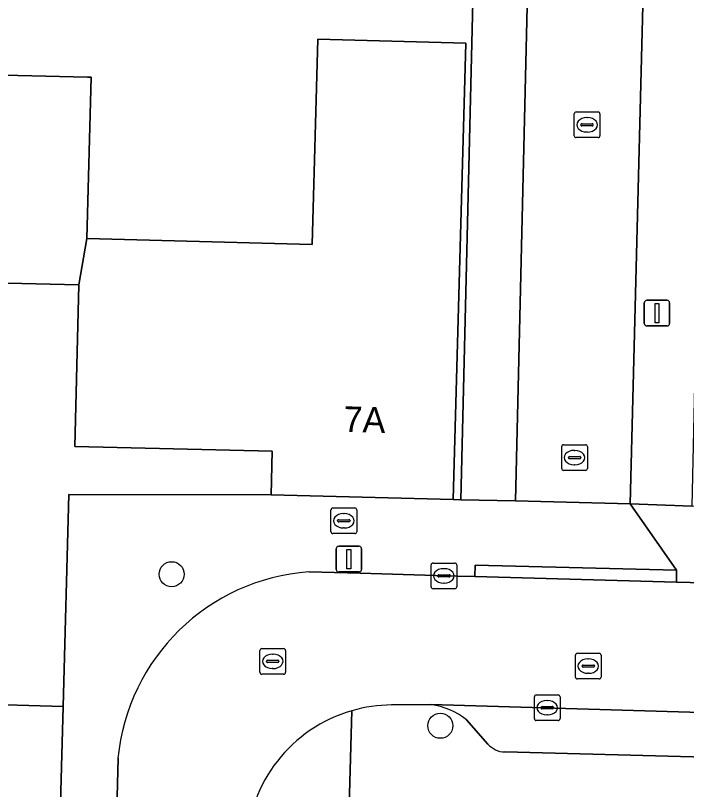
# Model space of a CAD drawing. Extents: x 162082 to 163401, y 388089 to 388636.
# Drawn here: x 162247.99 to 162274.13, y 388273.3 to 388303.46 of the extents above; entities that cross this region are included whole.
import ezdxf

# ---------------------------------------------------------------- set-up
doc = ezdxf.new("R2010")
doc.units = 0
for name, color, linetype in [('IMGEO_Boom', 7, 'Continuous'), ('IMGEO_Brandkraan', 7, 'Continuous'), ('IMGEO_Erf', 7, 'Continuous'), ('IMGEO_Kolk', 7, 'Continuous'), ('IMGEO_Lichtmast', 7, 'Continuous'), ('IMGEO_Pand', 7, 'Continuous'), ('IMGEO_Pand_nummerreeks', 7, 'Continuous'), ('IMGEO_Parkeervlak_open', 7, 'Continuous'), ('IMGEO_Rijbaan_lokaal_open', 7, 'Continuous'), ('IMGEO_Rioolput', 7, 'Continuous'), ('IMGEO_Voetpad_open', 7, 'Continuous')]:
    doc.layers.add(name, color=color, linetype=linetype)

msp = doc.modelspace()

# ---------------------------------------------------------------- linework, layer by layer
at = {"layer": 'IMGEO_Boom'}
for centre in [(162254.071, 388281.685), (162264.541, 388275.779)]:
    msp.add_circle(centre, 0.489, dxfattribs=at)
at = {"layer": 'IMGEO_Brandkraan'}
for p, q in [((162260.28, 388283.341), (162260.28, 388284.193)), ((162260.355, 388284.267), (162261.207, 388284.267)), ((162261.281, 388284.193), (162261.281, 388283.341)), ((162260.768, 388284.047), (162260.793, 388284.047)), ((162260.539, 388283.761), (162260.539, 388283.773)), ((162260.977, 388283.724), (162260.579, 388283.724)), ((162260.582, 388283.81), (162260.98, 388283.81)), ((162261.023, 388283.773), (162261.023, 388283.761)), ((162261.207, 388283.267), (162260.355, 388283.267)), ((162260.791, 388283.487), (162260.766, 388283.487))]:
    msp.add_line(p, q, dxfattribs=at)
for points in [[(162260.28, 388283.341), (162260.28, 388284.193)], [(162260.355, 388284.267), (162261.207, 388284.267)], [(162261.281, 388284.193), (162261.281, 388283.341)], [(162261.207, 388283.267), (162260.355, 388283.267)]]:
    msp.add_lwpolyline(points, dxfattribs=at)
for centre, radius, start, end in [((162260.357, 388284.191), 0.0765, 91.552, 178.448), ((162260.357, 388284.191), 0.0765, 91.552, 178.448), ((162261.205, 388284.191), 0.0765, 1.552, 88.448), ((162261.205, 388284.191), 0.0765, 1.552, 88.448), ((162260.579, 388283.77), 0.0403, 85.8775, 175.7526), ((162260.576, 388283.76), 0.0366, 178.938, 274.7102), ((162260.98, 388283.767), 0.043, 264.8664, 352.4533), ((162260.984, 388283.772), 0.0386, 1.7309, 96.639), ((162260.357, 388283.343), 0.0765, 181.552, 268.448), ((162260.357, 388283.343), 0.0765, 181.552, 268.448), ((162261.205, 388283.343), 0.0765, 271.552, 358.448), ((162261.205, 388283.343), 0.0765, 271.552, 358.448)]:
    msp.add_arc(centre, radius, start, end, dxfattribs=at)
for centre, major_axis, ratio, start_param, end_param in [((162260.767, 388283.767), (-0.387, 0.002), 0.722429, 4.712389, 7.853982), ((162260.792, 388283.767), (-0.39, 0.002), 0.717154, 1.570796, 4.712389)]:
    msp.add_ellipse(centre, major_axis=major_axis, ratio=ratio, start_param=start_param, end_param=end_param, dxfattribs=at)
at = {"layer": 'IMGEO_Erf'}
msp.add_lwpolyline([(162243.18, 388301.24), (162250.79, 388301.05), (162250.94, 388301.05), (162250.77, 388294.77), (162259.55, 388294.54), (162259.77, 388302.54), (162265.53, 388302.38), (162265.04, 388284.6), (162265.335, 388284.581), (162265.816, 388304.552)], dxfattribs=at)
msp.add_lwpolyline([(162250.067, 388284.787), (162257.95, 388284.78), (162257.99, 388286.48), (162250.3, 388286.664), (162250.45, 388292.96), (162242.65, 388293.15), (162242.449, 388285.131), (162239.618, 388285.206), (162239.302, 388273.247), (162246.159, 388273.066), (162246.254, 388276.63), (162249.838, 388276.536)], close=True, dxfattribs=at)
at = {"layer": 'IMGEO_Kolk'}
for p, q in [((162269.759, 388298.772), (162269.759, 388299.624)), ((162269.834, 388299.698), (162270.686, 388299.698)), ((162270.76, 388299.624), (162270.76, 388298.772)), ((162270.061, 388299.241), (162270.459, 388299.241)), ((162270.247, 388299.478), (162270.272, 388299.478)), ((162270.018, 388299.192), (162270.018, 388299.204)), ((162270.456, 388299.155), (162270.058, 388299.155)), ((162270.27, 388298.918), (162270.245, 388298.918)), ((162270.502, 388299.204), (162270.502, 388299.192)), ((162270.686, 388298.698), (162269.834, 388298.698)), ((162269.27, 388285.804), (162269.27, 388286.656)), ((162269.345, 388286.73), (162270.197, 388286.73)), ((162270.271, 388286.656), (162270.271, 388285.804)), ((162269.572, 388286.273), (162269.97, 388286.273)), ((162269.758, 388286.51), (162269.783, 388286.51)), ((162269.529, 388286.224), (162269.529, 388286.236)), ((162269.967, 388286.187), (162269.569, 388286.187)), ((162269.781, 388285.95), (162269.756, 388285.95)), ((162270.013, 388286.236), (162270.013, 388286.224)), ((162270.197, 388285.73), (162269.345, 388285.73)), ((162264.18, 388281.196), (162264.18, 388282.048)), ((162264.255, 388282.122), (162265.107, 388282.122)), ((162265.181, 388282.048), (162265.181, 388281.196)), ((162264.668, 388281.902), (162264.693, 388281.902)), ((162264.439, 388281.616), (162264.439, 388281.628)), ((162264.877, 388281.579), (162264.479, 388281.579)), ((162264.482, 388281.665), (162264.88, 388281.665)), ((162264.923, 388281.628), (162264.923, 388281.616)), ((162265.107, 388281.122), (162264.255, 388281.122)), ((162264.691, 388281.342), (162264.666, 388281.342)), ((162268.204, 388276.057), (162268.204, 388276.909)), ((162268.279, 388276.983), (162269.131, 388276.983)), ((162269.205, 388276.909), (162269.205, 388276.057)), ((162268.692, 388276.763), (162268.717, 388276.763)), ((162268.463, 388276.477), (162268.463, 388276.489)), ((162268.901, 388276.44), (162268.503, 388276.44)), ((162268.506, 388276.526), (162268.904, 388276.526)), ((162268.947, 388276.489), (162268.947, 388276.477)), ((162268.715, 388276.203), (162268.69, 388276.203)), ((162269.131, 388275.983), (162268.279, 388275.983))]:
    msp.add_line(p, q, dxfattribs=at)
for points in [[(162269.759, 388298.772), (162269.759, 388299.624)], [(162269.834, 388299.698), (162270.686, 388299.698)], [(162270.76, 388299.624), (162270.76, 388298.772)], [(162270.686, 388298.698), (162269.834, 388298.698)], [(162269.27, 388285.804), (162269.27, 388286.656)], [(162269.345, 388286.73), (162270.197, 388286.73)], [(162270.271, 388286.656), (162270.271, 388285.804)], [(162270.197, 388285.73), (162269.345, 388285.73)], [(162264.18, 388281.196), (162264.18, 388282.048)], [(162264.255, 388282.122), (162265.107, 388282.122)], [(162265.181, 388282.048), (162265.181, 388281.196)], [(162265.107, 388281.122), (162264.255, 388281.122)], [(162268.204, 388276.057), (162268.204, 388276.909)], [(162268.279, 388276.983), (162269.131, 388276.983)], [(162269.205, 388276.909), (162269.205, 388276.057)], [(162269.131, 388275.983), (162268.279, 388275.983)]]:
    msp.add_lwpolyline(points, dxfattribs=at)
for centre, radius, start, end in [((162269.836, 388299.622), 0.0765, 91.552, 178.448), ((162269.836, 388299.622), 0.0765, 91.552, 178.448), ((162270.684, 388299.622), 0.0765, 1.552, 88.448), ((162270.684, 388299.622), 0.0765, 1.552, 88.448), ((162270.058, 388299.201), 0.0403, 85.8775, 175.7526), ((162270.463, 388299.203), 0.0386, 1.7309, 96.639), ((162270.055, 388299.191), 0.0366, 178.938, 274.7102), ((162270.459, 388299.198), 0.043, 264.8664, 352.4533), ((162269.836, 388298.774), 0.0765, 181.552, 268.448), ((162269.836, 388298.774), 0.0765, 181.552, 268.448), ((162270.684, 388298.774), 0.0765, 271.552, 358.448), ((162270.684, 388298.774), 0.0765, 271.552, 358.448), ((162269.347, 388286.654), 0.0765, 91.552, 178.448), ((162269.347, 388286.654), 0.0765, 91.552, 178.448), ((162270.195, 388286.654), 0.0765, 1.552, 88.448), ((162270.195, 388286.654), 0.0765, 1.552, 88.448), ((162269.569, 388286.233), 0.0403, 85.8775, 175.7526), ((162269.974, 388286.235), 0.0386, 1.7309, 96.639), ((162269.566, 388286.223), 0.0366, 178.938, 274.7102), ((162269.97, 388286.23), 0.043, 264.8664, 352.4533), ((162269.347, 388285.806), 0.0765, 181.552, 268.448), ((162269.347, 388285.806), 0.0765, 181.552, 268.448), ((162270.195, 388285.806), 0.0765, 271.552, 358.448), ((162270.195, 388285.806), 0.0765, 271.552, 358.448), ((162264.257, 388282.046), 0.0765, 91.552, 178.448), ((162264.257, 388282.046), 0.0765, 91.552, 178.448), ((162265.105, 388282.046), 0.0765, 1.552, 88.448), ((162265.105, 388282.046), 0.0765, 1.552, 88.448), ((162264.479, 388281.625), 0.0403, 85.8775, 175.7526), ((162264.476, 388281.615), 0.0366, 178.938, 274.7102), ((162264.88, 388281.622), 0.043, 264.8664, 352.4533), ((162264.884, 388281.627), 0.0386, 1.7309, 96.639), ((162264.257, 388281.198), 0.0765, 181.552, 268.448), ((162264.257, 388281.198), 0.0765, 181.552, 268.448), ((162265.105, 388281.198), 0.0765, 271.552, 358.448), ((162265.105, 388281.198), 0.0765, 271.552, 358.448), ((162268.281, 388276.907), 0.0765, 91.552, 178.448), ((162268.281, 388276.907), 0.0765, 91.552, 178.448), ((162269.129, 388276.907), 0.0765, 1.552, 88.448), ((162269.129, 388276.907), 0.0765, 1.552, 88.448), ((162268.503, 388276.486), 0.0403, 85.8775, 175.7526), ((162268.5, 388276.476), 0.0366, 178.938, 274.7102), ((162268.904, 388276.483), 0.043, 264.8664, 352.4533), ((162268.908, 388276.488), 0.0386, 1.7309, 96.639), ((162268.281, 388276.059), 0.0765, 181.552, 268.448), ((162268.281, 388276.059), 0.0765, 181.552, 268.448), ((162269.129, 388276.059), 0.0765, 271.552, 358.448), ((162269.129, 388276.059), 0.0765, 271.552, 358.448)]:
    msp.add_arc(centre, radius, start, end, dxfattribs=at)
for centre, major_axis, ratio, start_param, end_param in [((162270.246, 388299.198), (-0.387, 0.002), 0.722429, 4.712389, 7.853982), ((162270.271, 388299.198), (-0.39, 0.002), 0.717154, 1.570796, 4.712389), ((162269.757, 388286.23), (-0.387, 0.002), 0.722429, 4.712389, 7.853982), ((162269.782, 388286.23), (-0.39, 0.002), 0.717154, 1.570796, 4.712389), ((162264.667, 388281.622), (-0.387, 0.002), 0.722429, 4.712389, 7.853982), ((162264.692, 388281.622), (-0.39, 0.002), 0.717154, 1.570796, 4.712389), ((162268.691, 388276.483), (-0.387, 0.002), 0.722429, 4.712389, 7.853982), ((162268.716, 388276.483), (-0.39, 0.002), 0.717154, 1.570796, 4.712389)]:
    msp.add_ellipse(centre, major_axis=major_axis, ratio=ratio, start_param=start_param, end_param=end_param, dxfattribs=at)
at = {"layer": 'IMGEO_Lichtmast'}
for p, q in [((162272.586, 388292.359), (162273.376, 388292.359)), ((162273.376, 388292.359), (162272.586, 388292.359)), ((162272.486, 388291.459), (162272.486, 388292.259)), ((162272.486, 388292.259), (162272.486, 388291.459)), ((162273.476, 388292.259), (162273.476, 388291.459)), ((162273.476, 388291.459), (162273.476, 388292.259)), ((162273.376, 388291.359), (162272.586, 388291.359)), ((162272.586, 388291.359), (162273.376, 388291.359)), ((162260.483, 388281.874), (162260.483, 388282.674)), ((162260.483, 388282.674), (162260.483, 388281.874)), ((162260.583, 388282.774), (162261.373, 388282.774)), ((162261.373, 388282.774), (162260.583, 388282.774)), ((162261.473, 388282.674), (162261.473, 388281.874)), ((162261.473, 388281.874), (162261.473, 388282.674)), ((162261.373, 388281.774), (162260.583, 388281.774)), ((162260.583, 388281.774), (162261.373, 388281.774))]:
    msp.add_line(p, q, dxfattribs=at)
for points in [[(162272.906, 388292.234), (162273.056, 388292.234), (162273.056, 388291.484), (162272.906, 388291.484), (162272.906, 388292.234)], [(162260.903, 388282.649), (162261.053, 388282.649), (162261.053, 388281.899), (162260.903, 388281.899), (162260.903, 388282.649)]]:
    msp.add_lwpolyline(points, dxfattribs=at)
for centre, start, end in [((162272.586, 388292.259), 90, 180), ((162272.586, 388292.259), 90, 180), ((162273.376, 388292.259), 0, 90), ((162273.376, 388292.259), 360, 90), ((162272.586, 388291.459), 180, 270), ((162272.586, 388291.459), 180, 270), ((162273.376, 388291.459), 270, 0), ((162273.376, 388291.459), 270, 0), ((162260.583, 388282.674), 90, 180), ((162260.583, 388282.674), 90, 180), ((162261.373, 388282.674), 0, 90), ((162261.373, 388282.674), 360, 90), ((162260.583, 388281.874), 180, 270), ((162260.583, 388281.874), 180, 270), ((162261.373, 388281.874), 270, 0), ((162261.373, 388281.874), 270, 0)]:
    msp.add_arc(centre, 0.1, start, end, dxfattribs=at)
at = {"layer": 'IMGEO_Pand'}
for points in [[(162239.618, 388285.206), (162242.449, 388285.131), (162242.65, 388293.15), (162250.45, 388292.96), (162250.77, 388294.77), (162250.94, 388301.05), (162250.79, 388301.05), (162243.18, 388301.24), (162243.23, 388302.95), (162236.31, 388303.14), (162236.33, 388285.31)], [(162250.45, 388292.96), (162250.3, 388286.664), (162257.99, 388286.48), (162257.95, 388284.78), (162265.04, 388284.6), (162265.53, 388302.38), (162259.77, 388302.54), (162259.55, 388294.54), (162250.77, 388294.77)], [(162239.618, 388285.206), (162236.33, 388285.31), (162234.18, 388285.37), (162233.69, 388267.357), (162246.107, 388267.029), (162246.162, 388269.097), (162249.527, 388269.008), (162249.639, 388269.005), (162249.838, 388276.536), (162246.254, 388276.63), (162246.159, 388273.066), (162239.302, 388273.247)]]:
    msp.add_lwpolyline(points, close=True, dxfattribs=at)
at = {"layer": 'IMGEO_Parkeervlak_open'}
for points in [[(162316.387, 388274.982), (162316.389, 388275.064), (162264.175, 388276.607)], [(162265.56, 388276.009), (162266.39, 388275.068)], [(162267.052, 388274.758), (162314.016, 388273.52)]]:
    msp.add_lwpolyline(points, dxfattribs=at)
for centre, radius, start, end in [((162263.796, 388273.826), 2.806, 51.0548, 82.2388), ((162267.077, 388275.674), 0.916, 221.3966, 268.4181)]:
    msp.add_arc(centre, radius, start, end, dxfattribs=at)
at = {"layer": 'IMGEO_Rijbaan_lokaal_open'}
msp.add_lwpolyline([(162273.918, 388362.117), (162267.343, 388362.316), (162267.313, 388361.316), (162269.431, 388361.317), (162268.074, 388309.912), (162267.97, 388306.031), (162267.474, 388284.544), (162271.94, 388284.429)], close=True, dxfattribs=at)
for points in [[(162295.549, 388280.763), (162289.478, 388280.933), (162277.332, 388281.274), (162274.276, 388281.359), (162273.738, 388281.374), (162265.887, 388281.595), (162265.196, 388281.614), (162261.412, 388281.72), (162259.414, 388281.776)], [(162262.642, 388276.591), (162264.175, 388276.607), (162316.389, 388275.064), (162316.484, 388280.076), (162316.289, 388280.079), (162315.076, 388280.11), (162313.149, 388280.189), (162307.071, 388280.44), (162295.549, 388280.763)], [(162251.981, 388274.512), (162251.862, 388269.503), (162256.952, 388269.449), (162256.974, 388270.326), (162256.984, 388271.112)]]:
    msp.add_lwpolyline(points, dxfattribs=at)
for centre, radius, start, end in [((162259.992, 388273.749), 8.048, 94.1208, 174.5616), ((162262.68, 388270.892), 5.7, 106.1419, 177.7858), ((162262.682, 388270.858), 5.733, 90.4031, 106.0748)]:
    msp.add_arc(centre, radius, start, end, dxfattribs=at)
at = {"layer": 'IMGEO_Rioolput'}
for p, q in [((162257.508, 388277.862), (162257.508, 388278.714)), ((162257.583, 388278.788), (162258.435, 388278.788)), ((162258.509, 388278.714), (162258.509, 388277.862)), ((162257.996, 388278.568), (162258.021, 388278.568)), ((162269.804, 388277.678), (162269.804, 388278.53)), ((162269.879, 388278.604), (162270.731, 388278.604)), ((162270.805, 388278.53), (162270.805, 388277.678)), ((162257.767, 388278.282), (162257.767, 388278.294)), ((162258.205, 388278.245), (162257.807, 388278.245)), ((162257.81, 388278.331), (162258.208, 388278.331)), ((162258.251, 388278.294), (162258.251, 388278.282)), ((162270.063, 388278.098), (162270.063, 388278.11)), ((162270.106, 388278.147), (162270.504, 388278.147)), ((162270.292, 388278.384), (162270.317, 388278.384)), ((162270.547, 388278.11), (162270.547, 388278.098)), ((162258.019, 388278.008), (162257.994, 388278.008)), ((162270.501, 388278.061), (162270.103, 388278.061)), ((162270.315, 388277.824), (162270.29, 388277.824)), ((162258.435, 388277.788), (162257.583, 388277.788)), ((162270.731, 388277.604), (162269.879, 388277.604))]:
    msp.add_line(p, q, dxfattribs=at)
for points in [[(162257.508, 388277.862), (162257.508, 388278.714)], [(162257.583, 388278.788), (162258.435, 388278.788)], [(162258.509, 388278.714), (162258.509, 388277.862)], [(162269.804, 388277.678), (162269.804, 388278.53)], [(162269.879, 388278.604), (162270.731, 388278.604)], [(162270.805, 388278.53), (162270.805, 388277.678)], [(162258.435, 388277.788), (162257.583, 388277.788)], [(162270.731, 388277.604), (162269.879, 388277.604)]]:
    msp.add_lwpolyline(points, dxfattribs=at)
for centre, radius, start, end in [((162257.585, 388278.712), 0.0765, 91.552, 178.448), ((162257.585, 388278.712), 0.0765, 91.552, 178.448), ((162258.433, 388278.712), 0.0765, 1.552, 88.448), ((162258.433, 388278.712), 0.0765, 1.552, 88.448), ((162269.881, 388278.528), 0.0765, 91.552, 178.448), ((162269.881, 388278.528), 0.0765, 91.552, 178.448), ((162270.729, 388278.528), 0.0765, 1.552, 88.448), ((162270.729, 388278.528), 0.0765, 1.552, 88.448), ((162257.807, 388278.291), 0.0403, 85.8775, 175.7526), ((162257.804, 388278.281), 0.0366, 178.938, 274.7102), ((162258.208, 388278.288), 0.043, 264.8664, 352.4533), ((162258.212, 388278.293), 0.0386, 1.7309, 96.639), ((162270.103, 388278.107), 0.0403, 85.8775, 175.7526), ((162270.508, 388278.109), 0.0386, 1.7309, 96.639), ((162257.585, 388277.864), 0.0765, 181.552, 268.448), ((162257.585, 388277.864), 0.0765, 181.552, 268.448), ((162258.433, 388277.864), 0.0765, 271.552, 358.448), ((162258.433, 388277.864), 0.0765, 271.552, 358.448), ((162270.1, 388278.097), 0.0366, 178.938, 274.7102), ((162270.504, 388278.104), 0.043, 264.8664, 352.4533), ((162269.881, 388277.68), 0.0765, 181.552, 268.448), ((162269.881, 388277.68), 0.0765, 181.552, 268.448), ((162270.729, 388277.68), 0.0765, 271.552, 358.448), ((162270.729, 388277.68), 0.0765, 271.552, 358.448)]:
    msp.add_arc(centre, radius, start, end, dxfattribs=at)
for centre, major_axis, ratio, start_param, end_param in [((162257.995, 388278.288), (-0.387, 0.002), 0.722429, 4.712389, 7.853982), ((162258.02, 388278.288), (-0.39, 0.002), 0.717154, 1.570796, 4.712389), ((162270.291, 388278.104), (-0.387, 0.002), 0.722429, 4.712389, 7.853982), ((162270.316, 388278.104), (-0.39, 0.002), 0.717154, 1.570796, 4.712389)]:
    msp.add_ellipse(centre, major_axis=major_axis, ratio=ratio, start_param=start_param, end_param=end_param, dxfattribs=at)
at = {"layer": 'IMGEO_Voetpad_open'}
for points in [[(162273.918, 388362.117), (162271.94, 388284.429), (162274.348, 388284.338), (162274.517, 388291.993), (162274.548, 388293.056), (162274.738, 388299.666), (162276.659, 388373.258)], [(162259.414, 388281.776), (162261.412, 388281.72), (162265.196, 388281.614), (162265.887, 388281.595), (162265.898, 388282.04), (162273.749, 388281.839), (162271.94, 388284.429), (162267.474, 388284.544), (162265.335, 388284.581), (162265.04, 388284.6), (162257.95, 388284.78), (162250.067, 388284.787), (162249.838, 388276.536), (162249.639, 388269.005), (162249.527, 388269.008), (162249.368, 388263.683), (162249.246, 388260.673), (162249.117, 388256.192), (162249.099, 388254.69), (162248.863, 388245.442), (162248.593, 388234.883), (162247.444, 388189.812)], [(162264.175, 388276.607), (162262.642, 388276.591)], [(162260.391, 388250), (162260.942, 388270.813), (162261.095, 388276.367)], [(162261.095, 388276.367), (162260.942, 388270.813)], [(162266.39, 388275.068), (162265.56, 388276.009)], [(162249.539, 388179.331), (162249.019, 388179.345), (162249.235, 388187.638), (162249.74, 388187.625), (162249.808, 388188.833), (162249.845, 388192.336), (162250.19, 388204.467), (162250.305, 388210.329), (162250.496, 388216.527), (162250.503, 388219.999), (162250.809, 388231.529), (162250.917, 388235.031), (162251.513, 388254.728), (162251.019, 388254.739), (162251.23, 388263.804), (162251.727, 388263.793), (162251.862, 388269.503), (162251.981, 388274.512)], [(162314.016, 388273.52), (162267.052, 388274.758)]]:
    msp.add_lwpolyline(points, dxfattribs=at)
for points in [[(162267.97, 388306.031), (162265.854, 388306.082), (162265.816, 388304.552), (162265.335, 388284.581), (162267.474, 388284.544)], [(162321.838, 388282.94), (162315.934, 388283.105), (162274.348, 388284.338), (162271.94, 388284.429), (162273.749, 388281.839), (162273.738, 388281.374), (162274.276, 388281.359), (162277.332, 388281.274), (162289.478, 388280.933), (162295.549, 388280.763), (162307.071, 388280.44), (162313.149, 388280.189), (162315.076, 388280.11), (162316.289, 388280.079), (162316.484, 388280.076), (162317.532, 388280.058), (162321.754, 388279.943)], [(162265.887, 388281.595), (162273.738, 388281.374), (162273.749, 388281.839), (162265.898, 388282.04)]]:
    msp.add_lwpolyline(points, close=True, dxfattribs=at)
for centre, radius, start, end in [((162259.992, 388273.749), 8.048, 94.1208, 174.5616), ((162263.796, 388273.826), 2.806, 51.0548, 82.2388), ((162262.68, 388270.892), 5.7, 106.1419, 177.7858), ((162262.682, 388270.858), 5.733, 90.4031, 106.0748), ((162267.077, 388275.674), 0.916, 221.3966, 268.4181)]:
    msp.add_arc(centre, radius, start, end, dxfattribs=at)

# ---------------------------------------------------------------- texts
at = {"layer": 'IMGEO_Pand_nummerreeks'}
msp.add_text('7A', height=1, rotation=358.5457, dxfattribs=at).set_placement((162260.755, 388287.23))

doc.saveas('drawing.dxf')
